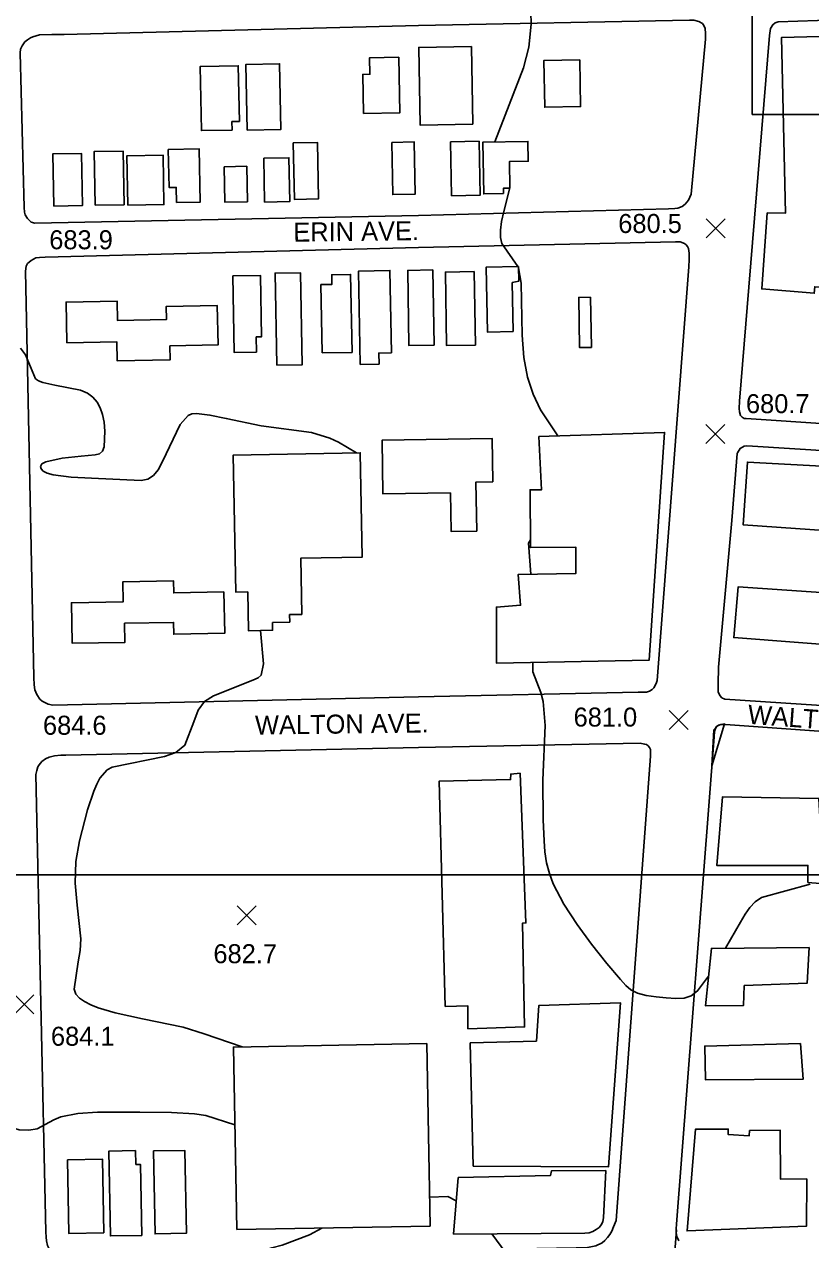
# Model space of a CAD drawing. Extents: x 79600 to 91800, y 75600 to 84400.
# Drawn here: x 84026 to 84646, y 78712 to 79671 of the extents above; entities that cross this region are included whole.
import ezdxf

# ---------------------------------------------------------------- set-up
doc = ezdxf.new("R2010")
doc.units = 0
for name, color, linetype in [('080-085$0$BLDG', 7, 'Continuous'), ('080-085$0$GRID', 7, 'Continuous'), ('080-085$0$INTER', 7, 'Continuous'), ('080-085$0$ROAD', 7, 'Continuous'), ('080-085$0$ROAD-NAME', 7, 'Continuous'), ('080-085$0$SPOTMARK', 7, 'Continuous'), ('080-085$0$SPOTS', 7, 'Continuous'), ('084-090$0$TI_SHEET', 7, 'Continuous')]:
    doc.layers.add(name, color=color, linetype=linetype)

# ---------------------------------------------------------------- blocks, each defined once
blk = doc.blocks.new('080-085$0$SPOTS')
at = {"layer": '080-085$0$SPOTMARK'}
for p, q in [((-0.5, -0.5), (0.5, 0.5)), ((-0.5, 0.5), (0.5, -0.5))]:
    blk.add_line(p, q, dxfattribs=at)

msp = doc.modelspace()

# ---------------------------------------------------------------- linework, layer by layer
at = {"layer": '080-085$0$BLDG'}
for points in [[(84783.93, 79664.91), (84623.09, 79660.6), (84626.37, 79522.07), (84611.83, 79522.29), (84607.58, 79462.26), (84648.93, 79458.85), (84649.43, 79463.97), (84752.36, 79457.68), (84753.52, 79487.85), (84836.42, 79484.5), (84832.13, 79448.97), (84866.03, 79446.93), (84864.4, 79422.03), (84842.14, 79424.17), (84836.47, 79352.94), (84908.26, 79347.27), (84915.68, 79442.43), (84910.56, 79442.92), (84916.13, 79517.2), (84858.46, 79522.1), (84828.52, 79520.35), (84825.38, 79595.04), (84785.75, 79593.85)], [(84293.23, 79600.62), (84292.62, 79631.61), (84298.32, 79631.72), (84298.07, 79644.7), (84321.01, 79645.15), (84321.87, 79601.18)], [(84379.45, 79592.32), (84337.87, 79591.61), (84336.82, 79652.83), (84378.4, 79653.54)], [(84189.45, 79587.68), (84189.32, 79594.37), (84195.28, 79594.49), (84194.42, 79638.4), (84164.38, 79637.81), (84165.37, 79587.21)], [(84201.47, 79587.5), (84200.45, 79639.48), (84226.94, 79640), (84227.96, 79588.02)], [(84463.93, 79643.09), (84464.57, 79606.1), (84436.22, 79605.61), (84435.59, 79642.6)], [(84237.82, 79577.53), (84238.7, 79532.88), (84257.7, 79533.26), (84256.83, 79577.91)], [(84315.66, 79577.93), (84316.37, 79536.7), (84333.95, 79537), (84333.24, 79578.23)], [(84361.97, 79578.4), (84362.7, 79535.77), (84385.23, 79536.16), (84384.5, 79578.78)], [(84403.78, 79537.52), (84403.71, 79541.71), (84408.75, 79541.79), (84408.4, 79562.7), (84423.28, 79562.96), (84423.01, 79578.72), (84387.45, 79578.11), (84388.15, 79537.25)], [(84048.8, 79527.64), (84047.99, 79568.75), (84070.55, 79569.2), (84071.35, 79528.08)], [(84081.43, 79528.25), (84080.6, 79570.61), (84103.5, 79571.06), (84104.33, 79528.7)], [(84107.28, 79528.25), (84106.51, 79567.35), (84135, 79567.91), (84135.76, 79528.81)], [(84145.71, 79530.43), (84145.47, 79542.42), (84139.77, 79542.31), (84139.18, 79572.29), (84163.57, 79572.76), (84164.39, 79530.79)], [(84183.21, 79558.68), (84183.76, 79530.74), (84201.65, 79531.09), (84201.11, 79559.03)], [(84214.54, 79565.38), (84215.21, 79530.84), (84235.02, 79531.23), (84234.35, 79565.77)], [(84208.79, 79412.3), (84208.57, 79424.41), (84212.79, 79424.48), (84211.9, 79472.89), (84190.17, 79472.49), (84191.28, 79411.98)], [(84224.85, 79402.11), (84223.51, 79474.72), (84243.49, 79475.09), (84244.83, 79402.48)], [(84260.58, 79411.78), (84259.59, 79465.7), (84268.32, 79465.86), (84268.18, 79473.45), (84283.03, 79473.73), (84284.16, 79412.21)], [(84305.48, 79402.95), (84305.32, 79411.66), (84315.21, 79411.84), (84314.02, 79476.85), (84289.37, 79476.4), (84290.72, 79402.68)], [(84348.92, 79417.92), (84329.14, 79417.58), (84328.13, 79476.87), (84347.9, 79477.21)], [(84381.51, 79417.91), (84380.51, 79475.95), (84357.85, 79475.56), (84358.84, 79417.52)], [(84411.25, 79428.56), (84410.59, 79467.24), (84415.72, 79468.28), (84415.52, 79479.96), (84390.16, 79479.53), (84391.04, 79428.22)], [(84473.06, 79416.13), (84472.38, 79455.7), (84463.14, 79455.55), (84463.81, 79415.98)], [(84059.12, 79419.76), (84098.6, 79420.49), (84098.88, 79405.52), (84140.64, 79406.29), (84140.44, 79417.36), (84178.43, 79418.06), (84177.86, 79449.11), (84137.45, 79448.37), (84137.64, 79438.04), (84099.16, 79437.34), (84098.88, 79452.57), (84058.53, 79451.83)], [(84431.72, 79345.86), (84530.79, 79349.05), (84518.75, 79169.35), (84398.09, 79167.05), (84398.08, 79211.22), (84417.21, 79212.59), (84415.23, 79236.85), (84460.81, 79237.82), (84460.85, 79258.45), (84424.97, 79258.17), (84424.71, 79303.74), (84433.7, 79303.6)], [(84395.25, 79310.07), (84381.93, 79309.84), (84382.59, 79271.2), (84362.39, 79270.85), (84361.86, 79301.35), (84308.57, 79300.44), (84307.85, 79342.87), (84394.66, 79344.36)], [(84221.41, 79199.09), (84235.04, 79199.34), (84234.93, 79205.27), (84244.54, 79205.45), (84243.73, 79249.72), (84292.22, 79250.62), (84290.7, 79333.05), (84190.39, 79331.2), (84192.38, 79223.01), (84201.87, 79223.18), (84202.44, 79192.57), (84221.52, 79192.92)], [(84750, 79285.58), (84744.56, 79220.02), (84673.03, 79224.72), (84675.54, 79270.38), (84592.95, 79276.08), (84596.2, 79325.61), (84742.73, 79317.54), (84740.03, 79285.87)], [(84183.1, 79223.12), (84143.48, 79222.39), (84143.31, 79231.86), (84103.32, 79231.13), (84103.61, 79215.43), (84062.77, 79214.68), (84063.36, 79182.61), (84104.92, 79183.38), (84104.64, 79198.38), (84143.3, 79199.09), (84143.47, 79189.76), (84183.7, 79190.5)], [(84731.69, 79175.91), (84585.49, 79187.16), (84588.87, 79227.12), (84734.82, 79217.27)], [(84896.35, 79085.86), (84689.95, 79100.11), (84684.14, 79037.46), (84653.73, 79040.98), (84652.64, 79060.24), (84576.5, 79061.41), (84572.07, 79007.34), (84643.94, 79007.34), (84644.01, 78993.91), (84702.79, 78988.99), (84701.34, 78975.99), (84720, 78973.49), (84718.48, 78964.93), (84723.05, 78964.72), (84711.13, 78793.18), (84769.82, 78791.04), (84770.57, 78732.03), (84898.03, 78735.89)], [(84357.79, 78895.97), (84353.04, 79073.85), (84409.28, 79075.06), (84409.49, 79079.35), (84416.84, 79080.07), (84421.39, 78962.01), (84418.62, 78961.64), (84420.41, 78879.91), (84375.66, 78878.38), (84375.66, 78896.52)], [(84645.02, 78942.51), (84567.87, 78941.9), (84563.16, 78896.41), (84593.22, 78896.92), (84593.74, 78912.56), (84643.34, 78914.29)], [(84379.81, 78769.89), (84486.57, 78769.35), (84496.17, 78898.82), (84431.61, 78896.91), (84429.65, 78868.69), (84377.42, 78867.27)], [(84193.24, 78719.95), (84190.59, 78863.94), (84343.14, 78866.74), (84345.79, 78722.76)], [(84638.18, 78866.87), (84562.53, 78864.71), (84563.1, 78838.25), (84640.24, 78838.73)], [(84643.04, 78759.89), (84642.89, 78722.78), (84548.66, 78718.96), (84555.16, 78799.18), (84581.05, 78799.2), (84581.13, 78794.9), (84597.59, 78793.82), (84597.93, 78798.11), (84622.17, 78798.29), (84622.41, 78759.65)], [(84113.43, 78771.25), (84113.23, 78782.28), (84092.27, 78781.89), (84093.51, 78714.91), (84118.25, 78715.36), (84117.22, 78771.32)], [(84127.56, 78782.03), (84152.2, 78782.49), (84153.41, 78717.01), (84128.77, 78716.56)], [(84059.58, 78775.1), (84060.65, 78716.99), (84088.29, 78717.5), (84087.22, 78775.61)], [(84364.3, 78716.39), (84467.9, 78717.02), (84471.23, 78717.52), (84474.29, 78718.44), (84476.94, 78719.92), (84479.18, 78721.55), (84481.02, 78723.88), (84482.03, 78726.36), (84482.62, 78729.12), (84484.44, 78766.48), (84441.51, 78766.31), (84440.9, 78762.72), (84368.04, 78760.93)]]:
    msp.add_lwpolyline(points, close=True, dxfattribs=at)
at = {"layer": '080-085$0$GRID'}
msp.add_line((85000, 79000), (80000, 79000), dxfattribs=at)
at = {"layer": '080-085$0$INTER'}
for points in [[(84426.01, 79767.9), (84420.4, 79765.28), (84411.16, 79758.6), (84399.08, 79747.54), (84393.66, 79741.45), (84389.23, 79735.55), (84386.07, 79730.21), (84384.59, 79725.65), (84385.67, 79721.45), (84390.32, 79717.02), (84409.06, 79705.67), (84417.91, 79698.4), (84423.17, 79689.96), (84425.32, 79680.76), (84425.56, 79671.28), (84423.59, 79653.02), (84419.58, 79636.69), (84396.92, 79578.27)], [(84408.75, 79541.95), (84403.95, 79523.29), (84402.15, 79515.54), (84401.23, 79508.61), (84401.34, 79502.74), (84402.51, 79498.01), (84415.05, 79479.95)], [(84415.54, 79478.85), (84417.56, 79466.71), (84418.5, 79425.81), (84419.83, 79408.12), (84422.71, 79392.51), (84427.15, 79379.28), (84432.92, 79366.92), (84446.5, 79346.34)], [(84287.67, 79332.99), (84273.52, 79341.36), (84266.65, 79344.59), (84252.28, 79348.85), (84212.44, 79354.31), (84184.95, 79360.07), (84171.99, 79362.72), (84161.5, 79363.88), (84157.82, 79363.67), (84154.82, 79362.48), (84148.67, 79355.28), (84134.57, 79326.13), (84131.08, 79319.55), (84127.43, 79314.95), (84123.13, 79312.21), (84117.63, 79311.01), (84078.46, 79313.04), (84062.45, 79313.73), (84048.22, 79315.45), (84043.5, 79316.82), (84040.45, 79318.47), (84038.75, 79320.31), (84038.23, 79322.24), (84039.31, 79324.15), (84042.54, 79325.93), (84055.46, 79328.76), (84070.32, 79330.26), (84081.44, 79331.23), (84084.91, 79332.21), (84087.14, 79334.17), (84088.45, 79337.77), (84089.15, 79350.12), (84088.57, 79357.02), (84087.36, 79363.17), (84085.48, 79368.46), (84082.92, 79372.97), (84079.6, 79376.79), (84075.34, 79379.91), (84069.92, 79382.34), (84049.64, 79386.38), (84040.06, 79388.39), (84036.8, 79389.67), (84034.25, 79391.39), (84026.5, 79410.34), (84022.5, 79415.5)], [(84424.94, 79264.15), (84423.58, 79261.73), (84425.29, 79237.07)], [(84197.46, 78864.06), (84167.37, 78874.48), (84151.01, 78879.64), (84118.68, 78886.37), (84097.27, 78890.92), (84083.83, 78894.93), (84077.98, 78897.27), (84072.99, 78899.86), (84069.02, 78902.66), (84066.26, 78905.8), (84064.82, 78909.79), (84068.12, 78931.13), (84069.68, 78940.26), (84070.13, 78949.31), (84067.35, 78975.93), (84065.63, 78993.46), (84066.28, 79010.33), (84068.98, 79026.78), (84075.43, 79051.26), (84080.36, 79065.85), (84082.7, 79071.55), (84085.09, 79076.14), (84090.8, 79082.71), (84094.84, 79085), (84136.09, 79093.23), (84145.19, 79096.48), (84152.22, 79102.15), (84159.32, 79120.75), (84162.63, 79129.91), (84167.87, 79136.61), (84174.83, 79141.27), (84205.85, 79153.41), (84210.15, 79155.31), (84212.59, 79157.5), (84214.19, 79166.38), (84211.94, 79192.75)], [(84426.82, 79167.59), (84426.78, 79160.07), (84433.11, 79143.72), (84434.94, 79136.79), (84436.54, 79117.72), (84434.83, 79074.58), (84435.14, 79043.31), (84435.76, 79026.84), (84436.45, 79018.16), (84437.75, 79009.5), (84439.9, 79001.05), (84442.9, 78992.79), (84451.24, 78976.66), (84461.77, 78960.77), (84473.23, 78945.07), (84485.2, 78930), (84495.98, 78917.28), (84500.14, 78912.59), (84504.24, 78909.03), (84509.36, 78906.45), (84516.21, 78904.7), (84524.16, 78903.56), (84532.23, 78902.77), (84539.62, 78902.28), (84546.18, 78902.63), (84551.93, 78904.52), (84556.85, 78908.31), (84565.61, 78920.01)], [(84578.9, 78941.99), (84590.64, 78962.61), (84594.38, 78968.78), (84598.1, 78974.13), (84602.24, 78978.53), (84607.43, 78981.97), (84645.68, 78992.42)], [(83993.45, 78825.71), (84001.3, 78814.54), (84004.67, 78809.6), (84008.94, 78804.7), (84014.52, 78800.83), (84021.55, 78798.76), (84029.04, 78798.38), (84035.69, 78799.39), (84048.88, 78806.65), (84054.27, 78808.82), (84067.85, 78811.6), (84083.22, 78812.54), (84116.64, 78812.53), (84141.76, 78812.36), (84159.89, 78811.2), (84168.67, 78809.86), (84191.72, 78802.58)], [(84366.49, 78742.53), (84359.69, 78746.16), (84345.37, 78745.6)], [(84260.26, 78721.18), (84250.52, 78715.73), (84228.93, 78707.75), (84220.97, 78705.45), (84213.96, 78703.39), (84208.32, 78700.69), (84204.37, 78696.26), (84202.28, 78689.45), (84201.57, 78673.36), (84201.88, 78666.79), (84203.05, 78661.54), (84205.88, 78657.24), (84225, 78646.32), (84239.87, 78637.42), (84266.31, 78615.35), (84271.55, 78610.35), (84276.45, 78606.18), (84281.42, 78603.11), (84298.25, 78599.98)], [(84399.21, 78643.96), (84404.92, 78653.36), (84407.51, 78661.86), (84408.26, 78676.71), (84408.02, 78691.01), (84407.33, 78696.63), (84405.67, 78701.74), (84394.39, 78716.57)]]:
    msp.add_lwpolyline(points, dxfattribs=at)
at = {"layer": '080-085$0$ROAD'}
for points in [[(85000, 79332.94), (84595.35, 79359.97), (84593.69, 79360.13), (84592.18, 79360.99), (84590.81, 79362.39), (84589.89, 79365.31), (84589.79, 79367.81), (84589.88, 79373.76), (84597.35, 79463.66), (84613.7, 79662.13), (84614.48, 79667.66), (84616.18, 79670.68), (84618.15, 79672.31), (84620.51, 79672.96), (84760.32, 79677.88), (84933.36, 79682.97), (85000, 79684.38)], [(84336.62, 79670.19), (84550.6, 79674.45), (84554.06, 79674.26), (84557.79, 79673.24), (84560.67, 79671.67), (84561.76, 79670.27), (84562.82, 79667.76), (84563.18, 79663.88), (84563.11, 79659.31), (84551.82, 79537.06), (84550.81, 79534.58), (84549.67, 79532.39), (84546.98, 79529.1), (84544.6, 79527.34), (84541.26, 79525.87), (84538.9, 79525.77), (84533.91, 79525.57), (84336.62, 79520.31)], [(84336.62, 79520.31), (84033.85, 79514.04), (84031.05, 79515.03), (84029.37, 79516.44), (84027.97, 79517.85), (84026.15, 79520.8), (84025.6, 79522.91), (84025.33, 79526.55), (84022.3, 79648.63), (84022.59, 79651.58), (84023.72, 79654.1), (84025.97, 79657.18), (84028.08, 79658.86), (84030.47, 79660.53), (84032.16, 79661.23), (84037.63, 79662.76), (84047.17, 79663.01), (84057, 79662.98), (84336.62, 79670.19)], [(84336.62, 79140.45), (84048.08, 79133.77), (84044.44, 79134.63), (84039.53, 79136.88), (84037.71, 79138.57), (84035.34, 79142.23), (84033.94, 79146.02), (84033.25, 79149.81), (84032.99, 79155.56), (84026.59, 79476.32), (84027.02, 79480.25), (84028.01, 79482.21), (84029.27, 79483.47), (84030.82, 79484.73), (84034.62, 79486.68), (84037.56, 79487.09), (84041.91, 79487.22), (84336.62, 79494.89)], [(84336.62, 79494.89), (84539.47, 79499.45), (84543.07, 79499.39), (84546.51, 79498.23), (84547.88, 79497.1), (84548.96, 79495.7), (84549.63, 79494.17), (84550.27, 79490.42), (84550.19, 79485.57), (84550.1, 79479.62), (84524.87, 79153.19), (84524.57, 79151.67), (84523.71, 79149.88), (84522.29, 79147.55), (84521.16, 79146.18), (84518.93, 79144.97), (84516.7, 79144.18), (84513.51, 79143.95), (84510.05, 79144), (84336.62, 79140.45)], [(84743, 79127.82), (84578.37, 79138.52), (84576.04, 79139.52), (84574.4, 79141.35), (84573.2, 79144.41), (84573.02, 79150.37), (84573.36, 79163.8), (84584, 79279.41), (84588.14, 79332.52), (84588.28, 79332.93), (84590.55, 79336.36), (84593.76, 79338.11), (84595.85, 79338.36), (84600.28, 79338.29), (84758.96, 79328.1), (85000, 79310.75)], [(84542.03, 78711.03), (84540.56, 78714.52), (84540.06, 78717.71), (84540.1, 78720.48), (84540.16, 78724.35), (84570.02, 79108.87), (84570.37, 79113.02), (84571.1, 79115.5), (84571.81, 79116.6), (84573.21, 79117.69), (84575.3, 79118.49), (84578.21, 79119), (84568.15, 79086.05), (84569.83, 79114.28), (84570.4, 79114.96), (84571.95, 79116.88), (84573.49, 79118.1), (84575.16, 79118.63), (84578.9, 79118.57), (84896.23, 79095.83)], [(84336.62, 78703.47), (84057.24, 78696.98), (84053.32, 78698.11), (84050.24, 78699.66), (84047.43, 78701.77), (84045.48, 78704.16), (84043.94, 78707.4), (84043.11, 78711.19), (84042.84, 78713.99), (84042.57, 78718.2), (84034.74, 79079.09), (84035.45, 79082.32), (84036.3, 79085.12), (84037.15, 79086.8), (84039.4, 79089.32), (84042.35, 79091.42), (84045.16, 79092.81), (84049.37, 79093.92), (84054.28, 79094.47), (84058.21, 79094.46), (84336.62, 79100.48)], [(84336.62, 79100.48), (84511.64, 79103.68), (84515.1, 79103.07), (84516.48, 79102.63), (84517.98, 79101.64), (84518.93, 79100.52), (84519.74, 79098.85), (84519.84, 79096.63), (84519.79, 79093.44), (84492.56, 78727.02), (84490.41, 78722.07), (84489.11, 78718.63), (84487.55, 78716.02), (84485.85, 78713.83), (84483.74, 78711.37), (84481.49, 78709.61), (84476.47, 78707.19), (84468.83, 78705.65), (84461.08, 78705.63), (84336.62, 78703.47)], [(85000, 78372.63), (84521.84, 78361.26), (84519.9, 78361.29), (84517.42, 78361.88), (84515.09, 78363.3), (84513.73, 78364.99), (84512.92, 78366.66), (84512.72, 78371.37), (84517.68, 78424.19), (84540.23, 78719.64)]]:
    msp.add_lwpolyline(points, dxfattribs=at)
at = {"layer": '084-090$0$TI_SHEET'}
msp.add_lwpolyline([(84700, 79600), (84600, 79600), (84600, 79700)], dxfattribs=at)

# ---------------------------------------------------------------- block references
at = {"layer": '080-085$0$SPOTMARK', "xscale": 15, "yscale": 15}
for p in [(84571.26, 79510.2), (84570.82, 79347.78), (84541.89, 79122.13), (84201.03, 78968.03), (84025.65, 78897.62)]:
    msp.add_blockref('080-085$0$SPOTS', p, dxfattribs=at)

# ---------------------------------------------------------------- texts
at = {"layer": '080-085$0$ROAD-NAME'}
for s, rotation, p in [('ERIN AVE.', 0.74364, (84237.94, 79499.51)), ('WALTON AVE.', 0.74364, (84207.7, 79110.51)), ('WALTON AVE.', 355.7676, (84596.05, 79119.18))]:
    msp.add_text(s, height=15, rotation=rotation, dxfattribs=at).set_placement(p)
at = {"layer": '080-085$0$SPOTS'}
for s, p in [('680.5', (84494.28, 79506.41)), ('683.9', (84045.21, 79493.57)), ('680.7', (84595.06, 79364.23)), ('681.0', (84459.05, 79116.9)), ('684.6', (84040.26, 79110.45)), ('682.7', (84174.78, 78930.16)), ('684.1', (84046.54, 78865.03))]:
    msp.add_text(s, height=15, dxfattribs=at).set_placement(p)

doc.saveas('drawing.dxf')
